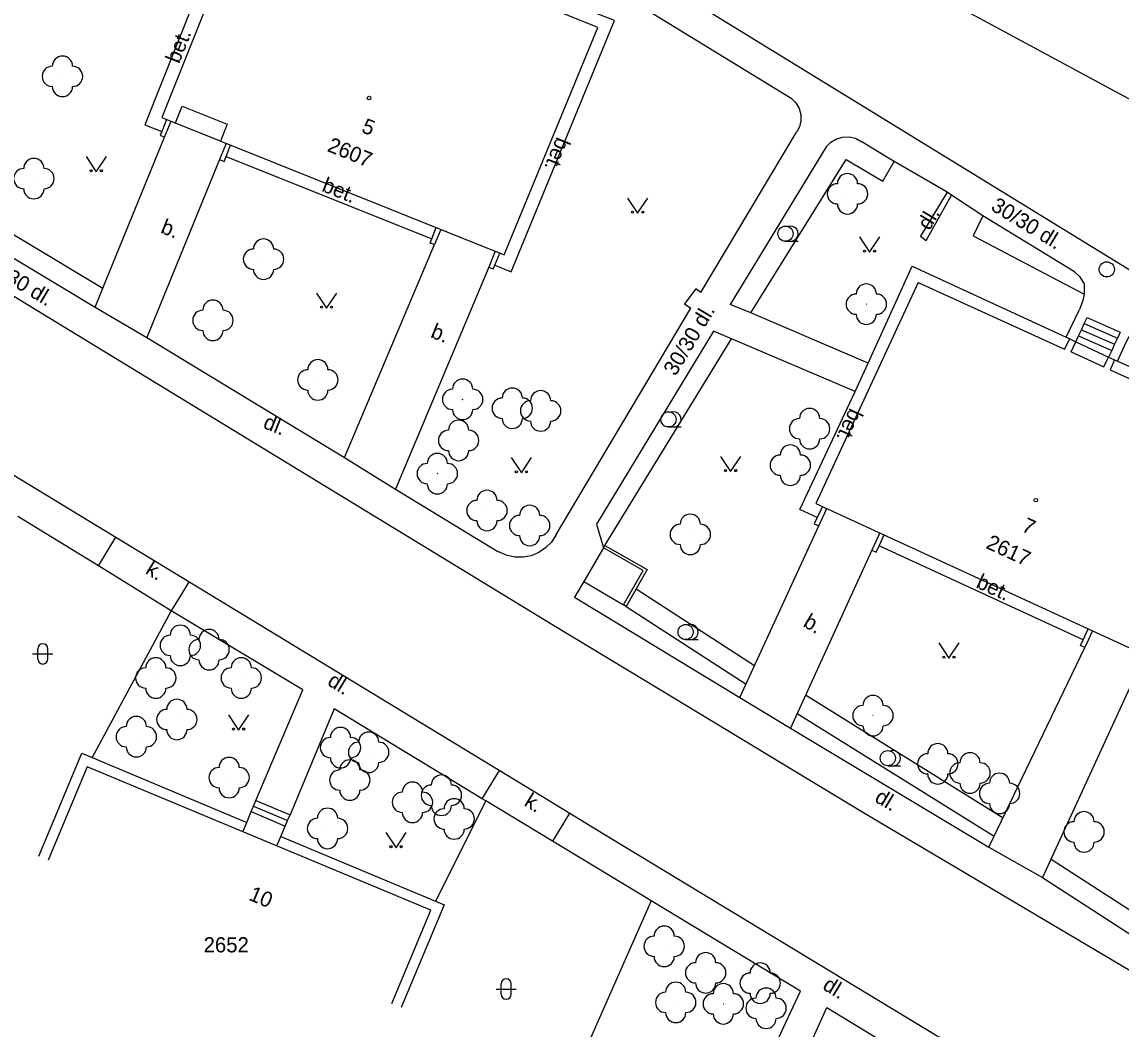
# Model space of a CAD drawing. Extents: x -584400 to -581602, y -1210894 to -1208793.
# Drawn here: x -582480.2 to -582426, y -1210035.5 to -1209985.8 of the extents above; entities that cross this region are included whole.
import ezdxf

# ---------------------------------------------------------------- set-up
doc = ezdxf.new("R2010")
doc.units = 0
for name, color, linetype in [('BUDOVY_MĚŘ', 7, 'Continuous'), ('MAP_ZN_BP', 7, 'Continuous'), ('POMOC_POPIS', 7, 'Continuous'), ('ROZHRANÍ_PLOCH', 7, 'Continuous'), ('VÝŠKOPIS', 7, 'Continuous'), ('ZELEŇ', 7, 'Continuous'), ('ZN_BUDOV', 7, 'Continuous'), ('ZN_DOPLŇKOVÉ', 7, 'Continuous'), ('ZN_KULTUR', 7, 'Continuous'), ('Č_POPIS_EVID', 7, 'Continuous')]:
    doc.layers.add(name, color=color, linetype=linetype)

msp = doc.modelspace()

# ---------------------------------------------------------------- linework, layer by layer
at = {"layer": 'BUDOVY_MĚŘ'}
for points in [[(-582460.92, -1209981.8), (-582461.24, -1209981.68), (-582461.44, -1209982.19), (-582468.81, -1209979.21), (-582473.32, -1209990.5), (-582456.41, -1209997.29), (-582451.79, -1209986.06), (-582459.17, -1209983.07), (-582458.97, -1209982.59), (-582459.28, -1209982.46)], [(-582472.64, -1209990.77), (-582472.31, -1209989.94), (-582470.08, -1209990.83), (-582470.42, -1209991.67)], [(-582435.97, -1209998.65), (-582441.02, -1210009.56), (-582424.28, -1210017.26), (-582419.25, -1210006.25)], [(-582435.97, -1209998.65), (-582428.74, -1210001.94), (-582428.49, -1210001.43), (-582428.18, -1210001.58)], [(-582428.42, -1210002.08), (-582428.18, -1210001.58)], [(-582428.18, -1210001.58), (-582426.57, -1210002.33)], [(-582428.42, -1210002.08), (-582426.8, -1210002.82), (-582426.57, -1210002.33)], [(-582426.57, -1210002.33), (-582426.27, -1210002.47), (-582426.49, -1210002.96), (-582419.25, -1210006.25)], [(-582461.96, -1210034.26), (-582460.03, -1210029.65), (-582477, -1210022.56), (-582478.93, -1210027.17)]]:
    msp.add_lwpolyline(points, dxfattribs=at)
at = {"layer": 'MAP_ZN_BP'}
for radius in [0.375, 0.0005]:
    msp.add_circle((-582426.66, -1209998.001), radius, dxfattribs=at)
at = {"layer": 'ROZHRANÍ_PLOCH'}
for points in [[(-582546.53, -1209959.45), (-582528.79, -1209970.19), (-582488.65, -1209994.44), (-582474.47, -1210003.08)], [(-582479.6, -1209964.88), (-582460.71, -1209976.42), (-582440.57, -1209988.79), (-582422.87, -1209999.65), (-582407.77, -1210008.89), (-582386.02, -1210022.2), (-582387.55, -1210024.84)], [(-582533.05, -1209976.28), (-582505.59, -1209992.98), (-582479.86, -1210008.62)], [(-582458.23, -1209981.17), (-582458.1, -1209980.88), (-582457.91, -1209980.63), (-582457.78, -1209980.52), (-582457.52, -1209980.44), (-582457.25, -1209980.43), (-582457, -1209980.5), (-582442.24, -1209989.55), (-582442.01, -1209989.77), (-582441.85, -1209990.05), (-582441.77, -1209990.35), (-582441.76, -1209990.66), (-582441.83, -1209990.97), (-582441.97, -1209991.23)], [(-582456.87, -1209997.79), (-582456.06, -1209998.12), (-582450.96, -1209985.72), (-582458.74, -1209982.68)], [(-582471.7, -1209984.71), (-582474.15, -1209990.86), (-582473.32, -1209991.19)], [(-582446.7, -1209999.14), (-582441.97, -1209991.23)], [(-582484.87, -1209991.8), (-582485.11, -1209992.17), (-582485.28, -1209992.57), (-582485.37, -1209993), (-582485.38, -1209993.44), (-582485.31, -1209993.87), (-582485.16, -1209994.29), (-582484.94, -1209994.67), (-582484.55, -1209995.1), (-582476.61, -1209999.87)], [(-582476.61, -1209999.87), (-582476.23, -1209998.93), (-582473.18, -1209991.47)], [(-582440.52, -1209991.95), (-582440.29, -1209991.72), (-582440.01, -1209991.56), (-582439.7, -1209991.47), (-582439.37, -1209991.46), (-582439.06, -1209991.53), (-582438.75, -1209991.7)], [(-582434.54, -1209994.19), (-582437.16, -1209992.67), (-582437.43, -1209992.51), (-582438.75, -1209991.7)], [(-582470.14, -1209992.42), (-582459.99, -1209996.5)], [(-582440.52, -1209991.95), (-582445.26, -1209999.73)], [(-582470.46, -1209992.58), (-582474.05, -1210001.37)], [(-582434.54, -1209994.19), (-582435.86, -1209996.37), (-582435.57, -1209996.57), (-582434.32, -1209994.34)], [(-582434.32, -1209994.34), (-582434.54, -1209994.19)], [(-582428.26, -1209998.12), (-582432.78, -1209995.35), (-582434.32, -1209994.34)], [(-582474.05, -1210001.37), (-582464.29, -1210007.3), (-582459.85, -1209996.78)], [(-582438.44, -1210002.63), (-582436.27, -1209997.85), (-582428.67, -1210001.35)], [(-582457.17, -1209997.89), (-582461.78, -1210008.85), (-582456.72, -1210011.93)], [(-582428.26, -1209998.12), (-582428.01, -1209998.35), (-582427.78, -1209998.71), (-582427.77, -1209999.13), (-582427.77, -1209999.23), (-582427.84, -1209999.54), (-582428.01, -1209999.98)], [(-582446.7, -1209999.14), (-582446.95, -1209998.96), (-582447.5, -1209999.7), (-582447.19, -1209999.92)], [(-582476.61, -1209999.87), (-582474.05, -1210001.37)], [(-582453.86, -1210011.13), (-582447.19, -1209999.92)], [(-582438.44, -1210002.63), (-582444.24, -1210000.15), (-582445.26, -1209999.73)], [(-582428.67, -1210001.35), (-582428.01, -1209999.98)], [(-582446.08, -1210001.06), (-582451.85, -1210010.59), (-582451.51, -1210011.76), (-582452.48, -1210013.41), (-582452.94, -1210014.19), (-582444.78, -1210019.15), (-582440.88, -1210010.66)], [(-582439.08, -1210004.03), (-582445.18, -1210001.44), (-582446.08, -1210001.06)], [(-582426.13, -1210002.53), (-582425.69, -1210001.57), (-582425.49, -1210001.2), (-582425.24, -1210000.97), (-582425.22, -1210000.89), (-582424.87, -1210000.61), (-582424.44, -1210000.65), (-582424.02, -1210000.78), (-582423.63, -1210000.98), (-582422.87, -1210001.46), (-582420.87, -1210002.68), (-582411.13, -1210008.63), (-582410.84, -1210008.84), (-582410.6, -1210009.11), (-582410.42, -1210009.42), (-582410.32, -1210009.77), (-582410.29, -1210010.13), (-582410.35, -1210010.49), (-582410.55, -1210010.93), (-582414.88, -1210018.39), (-582415.84, -1210017.95), (-582416.35, -1210017.71)], [(-582428.67, -1210001.35), (-582428.49, -1210001.43)], [(-582439.08, -1210004.03), (-582438.44, -1210002.63)], [(-582426.27, -1210002.47), (-582426.13, -1210002.53)], [(-582426.13, -1210002.53), (-582418.46, -1210005.95)], [(-582474.47, -1210003.08), (-582454.05, -1210015.52), (-582449.37, -1210018.36), (-582438.7, -1210024.8), (-582424.62, -1210033.15), (-582416.09, -1210038.2), (-582404.95, -1210044.95), (-582399.2, -1210048.51), (-582397.07, -1210049.84)], [(-582440.95, -1210010.25), (-582441.82, -1210009.86), (-582439.08, -1210004.03)], [(-582464.29, -1210007.3), (-582461.78, -1210008.85)], [(-582479.86, -1210008.62), (-582454.14, -1210024.27), (-582451.47, -1210025.89), (-582436.12, -1210035.2), (-582423.85, -1210042.63)], [(-582476.44, -1210012.64), (-582480.43, -1210010.21)], [(-582476.44, -1210012.64), (-582475.58, -1210011.23)], [(-582453.86, -1210011.13), (-582454.08, -1210011.47), (-582454.37, -1210011.76), (-582454.7, -1210011.98), (-582455.07, -1210012.14), (-582455.47, -1210012.21), (-582455.87, -1210012.21), (-582456.27, -1210012.13), (-582456.72, -1210011.93)], [(-582451.51, -1210011.76), (-582451.44, -1210011.63), (-582449.35, -1210012.82), (-582450.39, -1210014.65), (-582450.52, -1210014.57)], [(-582450.52, -1210014.57), (-582449.55, -1210012.88), (-582451.51, -1210011.76)], [(-582438.26, -1210011.86), (-582442.28, -1210020.66), (-582432.48, -1210026.54), (-582427.74, -1210016.68)], [(-582427.83, -1210016.29), (-582437.9, -1210011.66)], [(-582472.85, -1210014.86), (-582476.44, -1210012.64)], [(-582471.97, -1210013.42), (-582472.85, -1210014.86)], [(-582452.48, -1210013.41), (-582450.52, -1210014.57)], [(-582472.85, -1210014.86), (-582476.76, -1210022.11)], [(-582468.67, -1210024.23), (-582466.35, -1210018.76), (-582472.85, -1210014.86)], [(-582425.15, -1210017.86), (-582429.83, -1210028.04), (-582424.79, -1210031.29), (-582424.45, -1210031.48), (-582424.07, -1210031.59), (-582423.68, -1210031.63), (-582423.29, -1210031.58), (-582422.92, -1210031.46), (-582422.58, -1210031.27), (-582422.29, -1210031), (-582422.02, -1210030.63), (-582415.39, -1210019.21)], [(-582444.78, -1210019.15), (-582442.28, -1210020.66)], [(-582457.49, -1210024.14), (-582464.81, -1210019.71), (-582466.98, -1210024.94)], [(-582479.39, -1210026.98), (-582477.27, -1210021.9), (-582476.76, -1210022.11)], [(-582476.76, -1210022.11), (-582469.12, -1210025.31)], [(-582457.49, -1210024.14), (-582456.64, -1210022.75)], [(-582468.79, -1210024.51), (-582468.67, -1210024.23)], [(-582468.67, -1210024.23), (-582466.98, -1210024.94)], [(-582457.31, -1210024.25), (-582459.8, -1210029.2)], [(-582457.31, -1210024.25), (-582457.49, -1210024.14)], [(-582454.03, -1210026.24), (-582457.31, -1210024.25)], [(-582469.12, -1210025.31), (-582468.9, -1210024.78)], [(-582468.9, -1210024.78), (-582468.79, -1210024.51)], [(-582468.9, -1210024.78), (-582467.22, -1210025.49)], [(-582468.79, -1210024.51), (-582467.1, -1210025.21)], [(-582467.1, -1210025.21), (-582466.98, -1210024.94)], [(-582453.19, -1210024.85), (-582454.03, -1210026.24)], [(-582469.31, -1210025.77), (-582469.12, -1210025.31)], [(-582467.44, -1210026.01), (-582467.22, -1210025.49)], [(-582467.22, -1210025.49), (-582467.1, -1210025.21)], [(-582467.63, -1210026.47), (-582467.44, -1210026.01)], [(-582467.44, -1210026.01), (-582459.8, -1210029.2)], [(-582449.15, -1210029.19), (-582454.03, -1210026.24)], [(-582432.48, -1210026.54), (-582429.83, -1210028.04)], [(-582459.8, -1210029.2), (-582459.38, -1210029.38), (-582461.5, -1210034.45)], [(-582449.15, -1210029.19), (-582452.64, -1210037.09)], [(-582444.34, -1210039.13), (-582441.78, -1210033.65), (-582449.15, -1210029.19)], [(-582442.89, -1210039.78), (-582440.48, -1210034.46), (-582433.15, -1210038.91)]]:
    msp.add_lwpolyline(points, dxfattribs=at)
at = {"layer": 'VÝŠKOPIS'}
msp.add_lwpolyline([(-582479.6, -1209964.88), (-582470.31, -1209969.09), (-582466.87, -1209970.57), (-582459.13, -1209970.01), (-582443.2, -1209980.05), (-582423.55, -1209990.66), (-582403.13, -1210001.32), (-582402.46, -1210001.67), (-582388.4, -1210009.72), (-582377.41, -1210015.59), (-582368.83, -1210019.58), (-582367.36, -1210019.62), (-582364.33, -1210020.86)], dxfattribs=at)
at = {"layer": 'ZELEŇ'}
for points in [[(-582444.24, -1210000.15), (-582439.53, -1209992.57), (-582437.71, -1209993.64), (-582437.16, -1209992.67)], [(-582483.91, -1209994.32), (-582476.23, -1209998.93)], [(-582432.78, -1209995.35), (-582433.26, -1209996.35), (-582427.77, -1209999.23)], [(-582451.44, -1210011.63), (-582445.18, -1210001.44)], [(-582448.31, -1210006.54), (-582445.18, -1210001.44)], [(-582449.89, -1210013.78), (-582444.05, -1210017.57)], [(-582450.39, -1210014.65), (-582444.47, -1210018.49)], [(-582441.53, -1210019.02), (-582431.78, -1210025.09)], [(-582441.95, -1210019.94), (-582432.22, -1210025.99)], [(-582429.41, -1210027.12), (-582424.25, -1210030.45)]]:
    msp.add_lwpolyline(points, dxfattribs=at)
for centre in [(-582478.22, -1209988.47), (-582479.63, -1209993.52), (-582439.46, -1209994.27), (-582468.29, -1209997.5), (-582438.53, -1209999.72), (-582470.79, -1210000.52), (-582465.61, -1210003.46), (-582458.46, -1210004.42), (-582456.01, -1210004.86), (-582454.61, -1210004.99), (-582441.33, -1210005.87), (-582458.66, -1210006.45), (-582459.71, -1210008.09), (-582442.28, -1210007.67), (-582457.26, -1210009.91), (-582455.15, -1210010.65), (-582447.22, -1210011.09), (-582472.4, -1210016.57), (-582470.98, -1210016.78), (-582473.61, -1210018.18), (-582469.39, -1210018.18), (-582438.2, -1210020.04), (-582472.57, -1210020.23), (-582474.57, -1210021.08), (-582464.49, -1210021.62), (-582463.1, -1210021.85), (-582435, -1210022.42), (-582469.99, -1210023.1), (-582464.03, -1210023.22), (-582433.41, -1210022.87), (-582431.95, -1210023.88), (-582460.94, -1210024.32), (-582459.51, -1210023.97), (-582458.88, -1210025.14), (-582465.13, -1210025.61), (-582427.78, -1210025.78), (-582448.51, -1210031.43), (-582446.46, -1210032.74), (-582443.77, -1210033.25), (-582447.94, -1210034.2), (-582445.59, -1210034.27), (-582443.48, -1210034.49)]:
    msp.add_circle(centre, 0.0005, dxfattribs=at)
for centre, start, end in [((-582478.22, -1209987.97), 0, 180), ((-582478.72, -1209988.47), 90, 270), ((-582477.72, -1209988.47), 270, 90), ((-582478.22, -1209988.97), 180, 360), ((-582479.63, -1209993.02), 0, 180), ((-582480.13, -1209993.52), 90, 270), ((-582479.13, -1209993.52), 270, 90), ((-582439.46, -1209993.77), 0, 180), ((-582479.63, -1209994.02), 180, 360), ((-582439.96, -1209994.27), 90, 270), ((-582438.96, -1209994.27), 270, 90), ((-582439.46, -1209994.77), 180, 360), ((-582468.29, -1209997), 0, 180), ((-582468.79, -1209997.5), 90, 270), ((-582467.79, -1209997.5), 270, 90), ((-582468.29, -1209998), 180, 360), ((-582438.53, -1209999.22), 0, 180), ((-582439.03, -1209999.72), 90, 270), ((-582438.03, -1209999.72), 270, 90), ((-582471.29, -1210000.52), 90, 270), ((-582470.79, -1210000.02), 0, 180), ((-582470.29, -1210000.52), 270, 90), ((-582438.53, -1210000.22), 180, 360), ((-582470.79, -1210001.02), 180, 360), ((-582465.61, -1210002.96), 0, 180), ((-582466.11, -1210003.46), 90, 270), ((-582465.11, -1210003.46), 270, 90), ((-582458.46, -1210003.92), 0, 180), ((-582465.61, -1210003.96), 180, 360), ((-582458.96, -1210004.42), 90, 270), ((-582457.96, -1210004.42), 270, 90), ((-582456.51, -1210004.86), 90, 270), ((-582456.01, -1210004.36), 0, 180), ((-582455.51, -1210004.86), 270, 90), ((-582454.61, -1210004.49), 0, 180), ((-582455.11, -1210004.99), 90, 270), ((-582454.11, -1210004.99), 270, 90), ((-582441.33, -1210005.37), 0, 180), ((-582458.66, -1210005.95), 0, 180), ((-582458.46, -1210004.92), 180, 360), ((-582456.01, -1210005.36), 180, 360), ((-582441.83, -1210005.87), 90, 270), ((-582440.83, -1210005.87), 270, 90), ((-582459.16, -1210006.45), 90, 270), ((-582458.16, -1210006.45), 270, 90), ((-582454.61, -1210005.49), 180, 360), ((-582441.33, -1210006.37), 180, 360), ((-582458.66, -1210006.95), 180, 360), ((-582442.28, -1210007.17), 0, 180), ((-582460.21, -1210008.09), 90, 270), ((-582459.71, -1210007.59), 0, 180), ((-582459.21, -1210008.09), 270, 90), ((-582442.78, -1210007.67), 90, 270), ((-582441.78, -1210007.67), 270, 90), ((-582459.71, -1210008.59), 180, 360), ((-582442.28, -1210008.17), 180, 360), ((-582457.26, -1210009.41), 0, 180), ((-582457.76, -1210009.91), 90, 270), ((-582456.76, -1210009.91), 270, 90), ((-582455.15, -1210010.15), 0, 180), ((-582455.65, -1210010.65), 90, 270), ((-582454.65, -1210010.65), 270, 90), ((-582447.22, -1210010.59), 0, 180), ((-582457.26, -1210010.41), 180, 360), ((-582447.72, -1210011.09), 90, 270), ((-582446.72, -1210011.09), 270, 90), ((-582455.15, -1210011.15), 180, 360), ((-582447.22, -1210011.59), 180, 360), ((-582472.4, -1210016.07), 0, 180), ((-582472.9, -1210016.57), 90, 270), ((-582471.48, -1210016.78), 90, 270), ((-582471.9, -1210016.57), 270, 90), ((-582470.98, -1210016.28), 0, 180), ((-582470.48, -1210016.78), 270, 90), ((-582473.61, -1210017.68), 0, 180), ((-582472.4, -1210017.07), 180, 360), ((-582470.98, -1210017.28), 180, 360), ((-582469.39, -1210017.68), 0, 180), ((-582474.11, -1210018.18), 90, 270), ((-582473.11, -1210018.18), 270, 90), ((-582469.89, -1210018.18), 90, 270), ((-582468.89, -1210018.18), 270, 90), ((-582473.61, -1210018.68), 180, 360), ((-582469.39, -1210018.68), 180, 360), ((-582472.57, -1210019.73), 0, 180), ((-582438.7, -1210020.04), 90, 270), ((-582438.2, -1210019.54), 0, 180), ((-582437.7, -1210020.04), 270, 90), ((-582474.57, -1210020.58), 0, 180), ((-582473.07, -1210020.23), 90, 270), ((-582472.07, -1210020.23), 270, 90), ((-582475.07, -1210021.08), 90, 270), ((-582474.07, -1210021.08), 270, 90), ((-582464.49, -1210021.12), 0, 180), ((-582438.2, -1210020.54), 180, 360), ((-582472.57, -1210020.73), 180, 360), ((-582464.99, -1210021.62), 90, 270), ((-582463.99, -1210021.62), 270, 90), ((-582463.1, -1210021.35), 0, 180), ((-582474.57, -1210021.58), 180, 360), ((-582463.6, -1210021.85), 90, 270), ((-582462.6, -1210021.85), 270, 90), ((-582435, -1210021.92), 0, 180), ((-582469.99, -1210022.6), 0, 180), ((-582464.49, -1210022.12), 180, 360), ((-582464.03, -1210022.72), 0, 180), ((-582435.5, -1210022.42), 90, 270), ((-582434.5, -1210022.42), 270, 90), ((-582433.41, -1210022.37), 0, 180), ((-582470.49, -1210023.1), 90, 270), ((-582469.49, -1210023.1), 270, 90), ((-582464.53, -1210023.22), 90, 270), ((-582463.1, -1210022.35), 180, 360), ((-582463.53, -1210023.22), 270, 90), ((-582433.91, -1210022.87), 90, 270), ((-582432.91, -1210022.87), 270, 90), ((-582460.94, -1210023.82), 0, 180), ((-582459.51, -1210023.47), 0, 180), ((-582435, -1210022.92), 180, 360), ((-582431.95, -1210023.38), 0, 180), ((-582469.99, -1210023.6), 180, 360), ((-582464.03, -1210023.72), 180, 360), ((-582461.44, -1210024.32), 90, 270), ((-582460.01, -1210023.97), 90, 270), ((-582460.44, -1210024.32), 270, 90), ((-582459.01, -1210023.97), 270, 90), ((-582433.41, -1210023.37), 180, 360), ((-582432.45, -1210023.88), 90, 270), ((-582431.45, -1210023.88), 270, 90), ((-582458.88, -1210024.64), 0, 180), ((-582431.95, -1210024.38), 180, 360), ((-582465.13, -1210025.11), 0, 180), ((-582460.94, -1210024.82), 180, 360), ((-582459.51, -1210024.47), 180, 360), ((-582459.38, -1210025.14), 90, 270), ((-582458.38, -1210025.14), 270, 90), ((-582427.78, -1210025.28), 0, 180), ((-582465.63, -1210025.61), 90, 270), ((-582464.63, -1210025.61), 270, 90), ((-582428.28, -1210025.78), 90, 270), ((-582427.28, -1210025.78), 270, 90), ((-582458.88, -1210025.64), 180, 360), ((-582465.13, -1210026.11), 180, 360), ((-582427.78, -1210026.28), 180, 360), ((-582449.01, -1210031.43), 90, 270), ((-582448.51, -1210030.93), 0, 180), ((-582448.01, -1210031.43), 270, 90), ((-582448.51, -1210031.93), 180, 360), ((-582446.46, -1210032.24), 0, 180), ((-582446.96, -1210032.74), 90, 270), ((-582445.96, -1210032.74), 270, 90), ((-582443.77, -1210032.75), 0, 180), ((-582444.27, -1210033.25), 90, 270), ((-582443.27, -1210033.25), 270, 90), ((-582447.94, -1210033.7), 0, 180), ((-582446.46, -1210033.24), 180, 360), ((-582445.59, -1210033.77), 0, 180), ((-582443.48, -1210033.99), 0, 180), ((-582448.44, -1210034.2), 90, 270), ((-582447.44, -1210034.2), 270, 90), ((-582446.09, -1210034.27), 90, 270), ((-582445.09, -1210034.27), 270, 90), ((-582443.98, -1210034.49), 90, 270), ((-582443.77, -1210033.75), 180, 360), ((-582442.98, -1210034.49), 270, 90), ((-582447.94, -1210034.7), 180, 360), ((-582445.59, -1210034.77), 180, 360), ((-582443.48, -1210034.99), 180, 360)]:
    msp.add_arc(centre, 0.5, start, end, dxfattribs=at)
at = {"layer": 'ZN_BUDOV'}
for centre in [(-582463.08, -1209989.54), (-582430.16, -1210009.4)]:
    msp.add_circle(centre, 0.0875, dxfattribs=at)
at = {"layer": 'ZN_DOPLŇKOVÉ'}
for points in [[(-582473.09, -1209990.6), (-582473.32, -1209991.19), (-582473.4, -1209991.38), (-582473.18, -1209991.47), (-582472.86, -1209990.68)], [(-582470.14, -1209991.78), (-582470.46, -1209992.58), (-582470.24, -1209992.67), (-582470.14, -1209992.42), (-582469.92, -1209991.87)], [(-582459.54, -1209996.03), (-582459.85, -1209996.78), (-582460.07, -1209996.7), (-582459.99, -1209996.5), (-582459.77, -1209995.94)], [(-582456.85, -1209997.11), (-582457.17, -1209997.89), (-582456.95, -1209997.98), (-582456.87, -1209997.79), (-582456.63, -1209997.2)], [(-582427.77, -1210000.68), (-582427.63, -1210000.38), (-582425.99, -1210001.11), (-582426.13, -1210001.4)], [(-582428.05, -1210001.28), (-582427.91, -1210000.98)], [(-582427.91, -1210000.98), (-582427.77, -1210000.68)], [(-582427.91, -1210000.98), (-582426.27, -1210001.7)], [(-582427.77, -1210000.68), (-582426.13, -1210001.4)], [(-582428.18, -1210001.58), (-582428.05, -1210001.28)], [(-582428.05, -1210001.28), (-582426.41, -1210002)], [(-582426.13, -1210001.4), (-582426.27, -1210001.7)], [(-582426.41, -1210002), (-582426.57, -1210002.33)], [(-582426.27, -1210001.7), (-582426.41, -1210002)], [(-582440.7, -1210009.71), (-582440.95, -1210010.25), (-582441.1, -1210010.56), (-582440.88, -1210010.66), (-582440.48, -1210009.81)], [(-582437.87, -1210011.01), (-582438.26, -1210011.86), (-582438.04, -1210011.96), (-582437.9, -1210011.66), (-582437.65, -1210011.11)], [(-582427.36, -1210015.85), (-582427.74, -1210016.68), (-582427.96, -1210016.58), (-582427.83, -1210016.29), (-582427.58, -1210015.75)]]:
    msp.add_lwpolyline(points, dxfattribs=at)
at = {"layer": 'ZN_KULTUR'}
for p, q in [((-582442.52, -1209996.615), (-582441.895, -1209996.615)), ((-582448.3, -1210005.785), (-582447.675, -1210005.785)), ((-582447.45, -1210016.285), (-582446.825, -1210016.285)), ((-582479.44, -1210017.24), (-582479.44, -1210016.74)), ((-582478.94, -1210017.24), (-582478.94, -1210016.74)), ((-582479.69, -1210016.99), (-582478.69, -1210016.99)), ((-582437.47, -1210022.515), (-582436.845, -1210022.515)), ((-582456.81, -1210033.54), (-582455.81, -1210033.54)), ((-582456.56, -1210033.79), (-582456.56, -1210033.29)), ((-582456.06, -1210033.79), (-582456.06, -1210033.29))]:
    msp.add_line(p, q, dxfattribs=at)
for points in [[(-582477.05, -1209992.43), (-582476.55, -1209993.18), (-582476.05, -1209992.43)], [(-582450.32, -1209994.48), (-582449.82, -1209995.23), (-582449.32, -1209994.48)], [(-582438.87, -1209996.4), (-582438.37, -1209997.15), (-582437.87, -1209996.4)], [(-582465.68, -1209999.17), (-582465.18, -1209999.92), (-582464.68, -1209999.17)], [(-582456.06, -1210007.3), (-582455.56, -1210008.05), (-582455.06, -1210007.3)], [(-582445.73, -1210007.24), (-582445.23, -1210007.99), (-582444.73, -1210007.24)], [(-582434.95, -1210016.45), (-582434.45, -1210017.2), (-582433.95, -1210016.45)], [(-582470.02, -1210020), (-582469.52, -1210020.75), (-582469.02, -1210020)], [(-582462.25, -1210025.81), (-582461.75, -1210026.56), (-582461.25, -1210025.81)]]:
    msp.add_lwpolyline(points, dxfattribs=at)
for centre, radius in [((-582476.8, -1209993.13), 0.05), ((-582476.3, -1209993.13), 0.05), ((-582450.07, -1209995.18), 0.05), ((-582449.57, -1209995.18), 0.05), ((-582442.52, -1209996.24), 0.375), ((-582438.62, -1209997.1), 0.05), ((-582438.12, -1209997.1), 0.05), ((-582465.43, -1209999.87), 0.05), ((-582464.93, -1209999.87), 0.05), ((-582448.3, -1210005.41), 0.375), ((-582455.81, -1210008), 0.05), ((-582455.31, -1210008), 0.05), ((-582445.48, -1210007.94), 0.05), ((-582444.98, -1210007.94), 0.05), ((-582447.45, -1210015.91), 0.375), ((-582434.7, -1210017.15), 0.05), ((-582434.2, -1210017.15), 0.05), ((-582469.77, -1210020.7), 0.05), ((-582469.27, -1210020.7), 0.05), ((-582437.47, -1210022.14), 0.375), ((-582462, -1210026.51), 0.05), ((-582461.5, -1210026.51), 0.05)]:
    msp.add_circle(centre, radius, dxfattribs=at)
for centre, radius, start, end in [((-582442.27, -1209996.24), 0.375, 249.4944, 109.0474), ((-582448.05, -1210005.41), 0.375, 249.4944, 109.0474), ((-582447.2, -1210015.91), 0.375, 249.4944, 109.0474), ((-582479.19, -1210016.74), 0.25, 0, 180), ((-582479.19, -1210017.24), 0.25, 180, 360), ((-582437.22, -1210022.14), 0.375, 249.4944, 109.0474), ((-582456.31, -1210033.29), 0.25, 0, 180), ((-582456.31, -1210033.79), 0.25, 180, 360)]:
    msp.add_arc(centre, radius, start, end, dxfattribs=at)

# ---------------------------------------------------------------- texts
at = {"layer": 'POMOC_POPIS'}
for s, rotation, p in [('bet.', 68.2789, (-582472.46, -1209987.88)), ('bet.', 247.6378, (-582453.81, -1209991.42)), ('bet.', 338.1013, (-582465.46, -1209994.12)), ('30/30 dl.', 328.5134, (-582432.43, -1209995.04)), ('dl.', 58.8049, (-582435.42, -1209996.12)), ('b.', 338.1337, (-582473.42, -1209996.18)), ('30/30 dl.', 329.0363, (-582482.27, -1209997.87)), ('30/30 dl.', 59.0678, (-582447.95, -1210003.31)), ('b.', 338.1337, (-582460.09, -1210001.34)), ('bet.', 245.1616, (-582439.34, -1210004.81)), ('dl.', 338.1337, (-582468.36, -1210005.82)), ('k.', 328.5534, (-582474.17, -1210012.99)), ('bet.', 335.2987, (-582433.16, -1210013.69)), ('b.', 329.038, (-582441.7, -1210015.6)), ('dl.', 328.5534, (-582465.19, -1210018.5)), ('k.', 328.5534, (-582455.47, -1210024.45)), ('dl.', 329.038, (-582438.17, -1210024.25)), ('dl.', 328.5534, (-582440.74, -1210033.52))]:
    msp.add_text(s, height=0.75, rotation=rotation, dxfattribs=at).set_placement(p)
at = {"layer": 'Č_POPIS_EVID'}
for s, rotation, p in [('5', 338.1337, (-582463.5, -1209991.21)), ('2607', 338.1337, (-582465.19, -1209992.15)), ('7', 335.2915, (-582430.91, -1210010.91)), ('2617', 335.2915, (-582432.67, -1210011.75)), ('10', 337.3279, (-582469.07, -1210029.12))]:
    msp.add_text(s, height=0.75, rotation=rotation, dxfattribs=at).set_placement(p)
msp.add_text('2652', height=0.75, dxfattribs=at).set_placement((-582471.25, -1210031.73))

doc.saveas('drawing.dxf')
